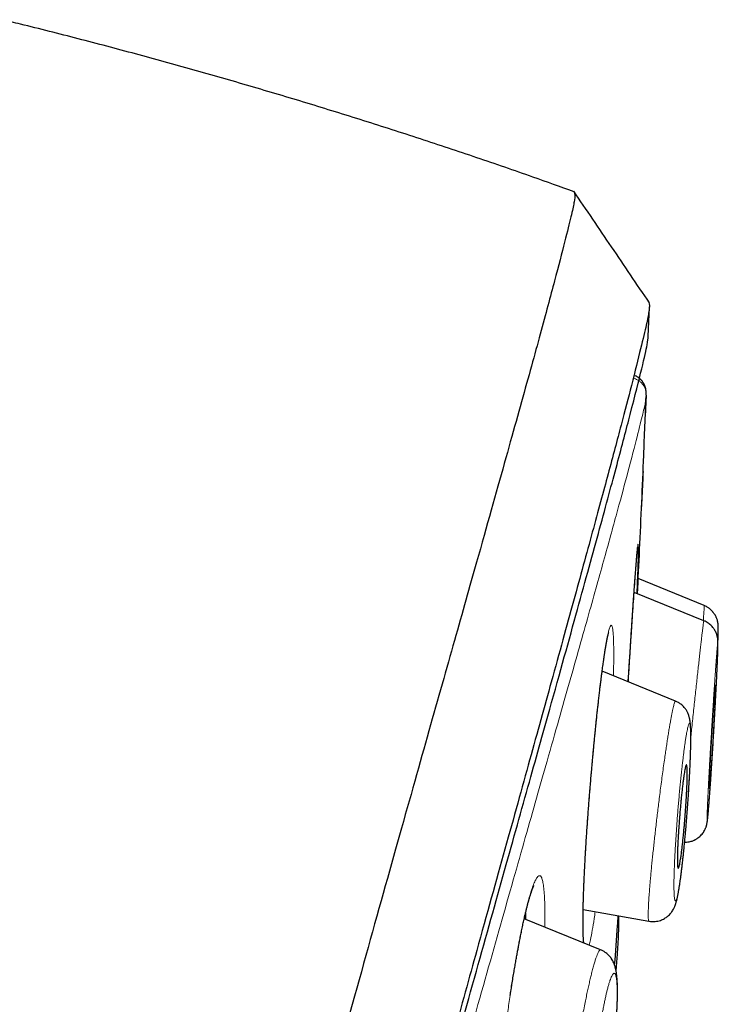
# Model space of a CAD drawing. Header units: millimetres. Extents: x 8 to 473, y 11 to 654.
# Tile 656 of 656: x 460 to 473, y 636 to 653. Entities that reach past the tile are written whole.
import ezdxf

# ---------------------------------------------------------------- set-up
doc = ezdxf.new("R2010")
doc.units = ezdxf.units.MM

msp = doc.modelspace()

# ---------------------------------------------------------------- linework, layer by layer
at = {"color": 7, "linetype": 'Continuous', "lineweight": 30}
for p, q in [((471.473, 647.727), (471.492, 648.252)), ((471.435, 646.686), (471.42, 646.31)), ((472.462, 642.961), (471.294, 643.437)), ((472.458, 642.691), (471.221, 643.194)), ((472.462, 642.96), (472.462, 642.96)), ((472.457, 642.69), (472.457, 642.69)), ((471.955, 641.268), (470.656, 641.797)), ((470.319, 637.577), (471.485, 637.368)), ((470.629, 636.861), (469.275, 637.412))]:
    msp.add_line(p, q, dxfattribs=at)
for points, knots in [([(470.158, 650.291), (469.915, 650.378), (469.342, 650.584), (468.434, 650.896), (467.435, 651.228), (466.433, 651.55), (465.427, 651.862), (464.418, 652.163), (463.406, 652.454), (462.39, 652.734), (461.372, 653.002), (460.583, 653.204), (460.133, 653.312), (460.024, 653.338)], [0, 0, 0, 0, 0.073093, 0.172536, 0.271986, 0.371441, 0.470903, 0.570371, 0.669844, 0.769321, 0.868802, 0.968285, 1, 1, 1, 1]), ([(470.161, 650.285), (470.165, 650.268), (470.175, 650.234), (470.165, 650.13), (470.121, 649.916), (470.019, 649.506), (469.85, 648.852), (469.606, 647.941), (469.285, 646.778), (468.881, 645.329), (468.435, 643.743), (467.967, 642.086), (467.504, 640.446), (466.969, 638.552), (466.36, 636.375), (465.686, 633.934), (464.922, 631.151), (464.077, 628.063), (463.164, 624.714), (462.242, 621.331), (461.317, 617.938), (460.087, 613.427), (458.544, 607.791), (456.692, 601.044), (454.838, 594.331), (452.986, 587.638), (451.161, 581.094), (449.367, 574.681), (447.606, 568.399), (446.088, 562.982), (444.812, 558.438), (443.781, 554.762), (442.754, 551.101), (442.091, 548.732), (441.758, 547.542)], [0, 0, 0, 0, 0.026643, 0.056461, 0.086551, 0.11684, 0.14723, 0.177651, 0.208116, 0.238721, 0.269551, 0.290293, 0.311234, 0.332423, 0.353891, 0.375326, 0.396544, 0.421695, 0.446548, 0.471138, 0.49552, 0.519728, 0.567844, 0.615722, 0.66337, 0.710804, 0.758299, 0.802852, 0.847609, 0.892545, 0.919139, 0.945881, 0.972812, 1, 1, 1, 1]), ([(471.493, 648.323), (471.27, 648.653), (470.824, 649.312), (470.377, 649.971), (470.154, 650.3)], [0, 0, 0, 0, 0.499988, 1, 1, 1, 1]), ([(471.484, 648.33), (471.488, 648.316), (471.497, 648.284), (471.488, 648.178), (471.446, 647.96), (471.347, 647.548), (471.196, 646.941), (470.998, 646.18), (470.769, 645.319), (470.49, 644.289), (470.158, 643.073), (469.787, 641.725), (469.38, 640.254), (468.943, 638.682), (468.486, 637.039), (468.024, 635.366), (467.573, 633.72), (467.092, 631.958), (466.53, 629.9), (465.886, 627.539), (465.16, 624.882), (464.418, 622.172), (463.666, 619.429), (462.906, 616.668), (461.888, 612.972), (460.604, 608.335), (459.056, 602.763), (457.502, 597.194), (455.944, 591.632), (454.383, 586.074), (452.899, 580.814), (451.495, 575.849), (450.172, 571.182), (448.851, 566.524), (447.696, 562.458), (446.708, 558.985), (445.888, 556.099), (445.075, 553.24), (444.271, 550.41), (443.753, 548.575), (443.493, 547.657)], [0, 0, 0, 0, 0.0263947, 0.0567135, 0.0870843, 0.1174919, 0.1479186, 0.1722719, 0.1966285, 0.2209895, 0.2453683, 0.2697732, 0.2901329, 0.310517, 0.330927, 0.3462517, 0.3615813, 0.3769064, 0.39222, 0.4126117, 0.4329787, 0.453321, 0.473641, 0.4939369, 0.5142124, 0.554725, 0.5952005, 0.6356391, 0.6760307, 0.7163943, 0.7567769, 0.7907369, 0.8247232, 0.8587319, 0.8927619, 0.9141655, 0.9355885, 0.9570317, 0.9784983, 1, 1, 1, 1]), ([(460.644, 608.303), (461.117, 610.014), (461.9, 612.845), (462.982, 616.775), (463.898, 620.097), (464.801, 623.376), (465.686, 626.583), (466.491, 629.505), (467.209, 632.104), (467.836, 634.365), (468.404, 636.404), (468.908, 638.197), (469.349, 639.773), (469.8, 641.382), (470.232, 642.939), (470.622, 644.358), (470.931, 645.5), (471.19, 646.485), (471.374, 647.222), (471.463, 647.604), (471.468, 647.689), (471.471, 647.727)], [0, 0, 0, 0, 0.07218, 0.119423, 0.16681, 0.214126, 0.261298, 0.30868, 0.348246, 0.387639, 0.427185, 0.466788, 0.506244, 0.54568, 0.604911, 0.663838, 0.722099, 0.780103, 0.857413, 0.935071, 1, 1, 1, 1]), ([(471.435, 646.689), (471.435, 646.692), (471.435, 646.697), (471.436, 646.704), (471.436, 646.711), (471.436, 646.718), (471.436, 646.724), (471.435, 646.73), (471.435, 646.736), (471.435, 646.741), (471.434, 646.746), (471.434, 646.751), (471.434, 646.756), (471.433, 646.76), (471.433, 646.763), (471.433, 646.766), (471.432, 646.768), (471.432, 646.77), (471.432, 646.772), (471.432, 646.775), (471.431, 646.779), (471.43, 646.785), (471.429, 646.794), (471.427, 646.804), (471.424, 646.812), (471.422, 646.82), (471.421, 646.827), (471.419, 646.834), (471.416, 646.841), (471.414, 646.848), (471.411, 646.855), (471.407, 646.864), (471.403, 646.873), (471.399, 646.883), (471.393, 646.893), (471.388, 646.903), (471.382, 646.913), (471.376, 646.921), (471.368, 646.933), (471.355, 646.949), (471.337, 646.968), (471.32, 646.983), (471.307, 646.993), (471.297, 647), (471.285, 647.008), (471.271, 647.017), (471.257, 647.024), (471.248, 647.028), (471.245, 647.029)], [0, 0, 0, 0, 0.042623, 0.08312, 0.12149, 0.157734, 0.191851, 0.223842, 0.253707, 0.284039, 0.31181, 0.337019, 0.359668, 0.379755, 0.397282, 0.409256, 0.419649, 0.428883, 0.438303, 0.448012, 0.458009, 0.48621, 0.516481, 0.548823, 0.583144, 0.602063, 0.620993, 0.639934, 0.658886, 0.67785, 0.696948, 0.717767, 0.735676, 0.754952, 0.775364, 0.794234, 0.810808, 0.825088, 0.837077, 0.863494, 0.892152, 0.923046, 0.933952, 0.945539, 0.958841, 0.973903, 0.990719, 1, 1, 1, 1]), ([(471.281, 643.17), (471.294, 643.431), (471.335, 644.248), (471.385, 645.412), (471.42, 646.316), (471.434, 646.664)], [0, 0, 0, 0, 0.224367, 0.701363, 1, 1, 1, 1]), ([(471.38, 645.334), (471.378, 645.284), (471.37, 645.078), (471.36, 644.872), (471.353, 644.716)], [0, 0, 0, 0, 0.243652, 1, 1, 1, 1]), ([(471.362, 644.911), (471.365, 644.977), (471.369, 645.053), (471.372, 645.128), (471.372, 645.136)], [0, 0, 0, 0, 0.88717, 1, 1, 1, 1]), ([(471.117, 641.609), (471.118, 641.638), (471.123, 641.7), (471.129, 641.794), (471.135, 641.896), (471.142, 642), (471.149, 642.103), (471.155, 642.196), (471.16, 642.279), (471.165, 642.352), (471.169, 642.416), (471.172, 642.472), (471.176, 642.522), (471.179, 642.571), (471.182, 642.621), (471.186, 642.675), (471.189, 642.733), (471.194, 642.794), (471.198, 642.861), (471.203, 642.933), (471.208, 643.011), (471.214, 643.091), (471.22, 643.172), (471.226, 643.264), (471.233, 643.362), (471.241, 643.464), (471.248, 643.558), (471.254, 643.639), (471.259, 643.707), (471.264, 643.765), (471.268, 643.817), (471.272, 643.862), (471.275, 643.898), (471.278, 643.926), (471.28, 643.948), (471.282, 643.965), (471.283, 643.979), (471.284, 643.99), (471.286, 643.998), (471.285, 643.998), (471.285, 643.998)], [0, 0, 0, 0, 0.023634, 0.051344, 0.077558, 0.109366, 0.138644, 0.165386, 0.189589, 0.211252, 0.230373, 0.246951, 0.262499, 0.27688, 0.292614, 0.30971, 0.328171, 0.348001, 0.369206, 0.394128, 0.420726, 0.44899, 0.478928, 0.509665, 0.553379, 0.597155, 0.640983, 0.684851, 0.719965, 0.755087, 0.790207, 0.824433, 0.856702, 0.882098, 0.906134, 0.928811, 0.950132, 0.970099, 0.98925, 1, 1, 1, 1]), ([(472.708, 642.326), (472.708, 642.328), (472.709, 642.349), (472.71, 642.384), (472.711, 642.432), (472.712, 642.471), (472.713, 642.503), (472.714, 642.53), (472.714, 642.552), (472.713, 642.578), (472.713, 642.6), (472.711, 642.617), (472.71, 642.627), (472.709, 642.639), (472.707, 642.651), (472.705, 642.663), (472.703, 642.675), (472.699, 642.691), (472.694, 642.71), (472.686, 642.731), (472.678, 642.751), (472.668, 642.771), (472.655, 642.796), (472.64, 642.818), (472.625, 642.838), (472.61, 642.857), (472.587, 642.88), (472.556, 642.908), (472.514, 642.937), (472.48, 642.952), (472.462, 642.96)], [0, 0, 0, 0, 0.004518, 0.089421, 0.169498, 0.244792, 0.315342, 0.380046, 0.441002, 0.504087, 0.571146, 0.597701, 0.624293, 0.646595, 0.660361, 0.672232, 0.683211, 0.693537, 0.717826, 0.737371, 0.752624, 0.770128, 0.792417, 0.819484, 0.834789, 0.852618, 0.878167, 0.91168, 0.9526, 1, 1, 1, 1]), ([(472.117, 638.768), (472.129, 638.768), (472.156, 638.769), (472.195, 638.775), (472.231, 638.784), (472.26, 638.793), (472.281, 638.802), (472.298, 638.81), (472.316, 638.82), (472.34, 638.834), (472.369, 638.856), (472.398, 638.882), (472.426, 638.911), (472.45, 638.943), (472.471, 638.978), (472.486, 639.01), (472.496, 639.037), (472.502, 639.054), (472.507, 639.07), (472.511, 639.089), (472.515, 639.11), (472.518, 639.128), (472.52, 639.143), (472.522, 639.158), (472.524, 639.172), (472.525, 639.186), (472.527, 639.207), (472.53, 639.235), (472.534, 639.273), (472.538, 639.318), (472.542, 639.373), (472.548, 639.438), (472.553, 639.511), (472.559, 639.591), (472.566, 639.679), (472.573, 639.775), (472.58, 639.878), (472.587, 639.987), (472.595, 640.103), (472.603, 640.225), (472.611, 640.352), (472.619, 640.482), (472.627, 640.613), (472.635, 640.747), (472.643, 640.881), (472.65, 641.014), (472.658, 641.147), (472.664, 641.266), (472.67, 641.372), (472.674, 641.465), (472.679, 641.555), (472.684, 641.651), (472.689, 641.749), (472.693, 641.847), (472.697, 641.936), (472.7, 642.016), (472.703, 642.086), (472.705, 642.142), (472.706, 642.186), (472.707, 642.22), (472.708, 642.249), (472.708, 642.27), (472.708, 642.286), (472.708, 642.297), (472.708, 642.307), (472.708, 642.316), (472.708, 642.326), (472.707, 642.344), (472.705, 642.363), (472.703, 642.38), (472.7, 642.395), (472.696, 642.414), (472.69, 642.437), (472.68, 642.465), (472.668, 642.494), (472.653, 642.522), (472.636, 642.548), (472.616, 642.575), (472.592, 642.601), (472.565, 642.627), (472.534, 642.65), (472.498, 642.673), (472.471, 642.685), (472.457, 642.691)], [0, 0, 0, 0, 0.00617, 0.013927, 0.020499, 0.025775, 0.029687, 0.032393, 0.035447, 0.040593, 0.046967, 0.054547, 0.060991, 0.067994, 0.075549, 0.083655, 0.087792, 0.091965, 0.096326, 0.10092, 0.110866, 0.120468, 0.1299, 0.139171, 0.148313, 0.157352, 0.166291, 0.182416, 0.198206, 0.213659, 0.233226, 0.252477, 0.272147, 0.292214, 0.312656, 0.333495, 0.354749, 0.376429, 0.398539, 0.421078, 0.443924, 0.466876, 0.489928, 0.513105, 0.53643, 0.559906, 0.583524, 0.607271, 0.625159, 0.643102, 0.661092, 0.678926, 0.702289, 0.725207, 0.747704, 0.769788, 0.791462, 0.812726, 0.828409, 0.843707, 0.858111, 0.871592, 0.878884, 0.885879, 0.892578, 0.898982, 0.905316, 0.912535, 0.920933, 0.924986, 0.928975, 0.932963, 0.937113, 0.942959, 0.948686, 0.954234, 0.959596, 0.965138, 0.971993, 0.978014, 0.984739, 0.992098, 1, 1, 1, 1]), ([(470.375, 638.813), (470.378, 638.859), (470.384, 638.949), (470.394, 639.084), (470.403, 639.216), (470.412, 639.343), (470.423, 639.474), (470.433, 639.61), (470.444, 639.747), (470.455, 639.876), (470.465, 639.992), (470.474, 640.096), (470.483, 640.189), (470.49, 640.274), (470.497, 640.352), (470.504, 640.422), (470.51, 640.485), (470.515, 640.541), (470.52, 640.59), (470.525, 640.644), (470.532, 640.708), (470.539, 640.785), (470.548, 640.868), (470.557, 640.957), (470.567, 641.052), (470.578, 641.147), (470.588, 641.241), (470.599, 641.333), (470.609, 641.426), (470.62, 641.516), (470.63, 641.6), (470.64, 641.676), (470.649, 641.745), (470.657, 641.807), (470.664, 641.863), (470.671, 641.913), (470.677, 641.952), (470.681, 641.981), (470.684, 642.001), (470.686, 642.019), (470.689, 642.035), (470.691, 642.052), (470.694, 642.071), (470.698, 642.094), (470.702, 642.12), (470.706, 642.149), (470.711, 642.181), (470.716, 642.213), (470.722, 642.248), (470.728, 642.281), (470.734, 642.312), (470.739, 642.339), (470.743, 642.361), (470.747, 642.381), (470.751, 642.401), (470.755, 642.42), (470.76, 642.439), (470.764, 642.456), (470.768, 642.47), (470.77, 642.48), (470.772, 642.484), (470.772, 642.485), (470.772, 642.485), (470.772, 642.485)], [0, 0, 0, 0, 0.0296603, 0.0581875, 0.0855884, 0.1118659, 0.1370203, 0.166881, 0.1949818, 0.2213189, 0.2458893, 0.2664021, 0.2854939, 0.3031646, 0.3194145, 0.3342443, 0.3474279, 0.3592436, 0.3696926, 0.3790353, 0.3941254, 0.4108084, 0.4290858, 0.4489605, 0.4704374, 0.4935144, 0.5145684, 0.5368043, 0.5602132, 0.5833547, 0.605282, 0.6259918, 0.6454802, 0.6633903, 0.6801206, 0.6956683, 0.7098053, 0.7175597, 0.7244043, 0.7303391, 0.7353783, 0.7411172, 0.7478863, 0.7561328, 0.7658557, 0.777054, 0.7897263, 0.8036292, 0.8169962, 0.8339243, 0.8491737, 0.8627462, 0.8746436, 0.8865314, 0.8990196, 0.9124948, 0.9269949, 0.9426031, 0.9591887, 0.9753032, 0.9905114, 0.999737, 1, 1, 1, 1]), ([(472.554, 639.717), (472.555, 639.718), (472.556, 639.721), (472.558, 639.735), (472.56, 639.758), (472.563, 639.79), (472.567, 639.83), (472.57, 639.87), (472.573, 639.907), (472.576, 639.936), (472.578, 639.968), (472.581, 640.012), (472.586, 640.074), (472.59, 640.134), (472.593, 640.178), (472.594, 640.202), (472.596, 640.227), (472.598, 640.252), (472.6, 640.278), (472.602, 640.312), (472.605, 640.356), (472.608, 640.413), (472.611, 640.463), (472.614, 640.503), (472.616, 640.531), (472.617, 640.561), (472.619, 640.591), (472.621, 640.622), (472.624, 640.671), (472.628, 640.735), (472.632, 640.809), (472.636, 640.869), (472.638, 640.917), (472.64, 640.947), (472.641, 640.965), (472.641, 640.973), (472.642, 640.981), (472.642, 640.988), (472.642, 640.995), (472.644, 641.019), (472.646, 641.06), (472.649, 641.115), (472.651, 641.166), (472.654, 641.213), (472.656, 641.256), (472.658, 641.306), (472.66, 641.36), (472.663, 641.415), (472.665, 641.461), (472.666, 641.499), (472.666, 641.527), (472.666, 641.546), (472.666, 641.557), (472.665, 641.56), (472.664, 641.555), (472.662, 641.541), (472.659, 641.518), (472.656, 641.486), (472.653, 641.446), (472.65, 641.406), (472.647, 641.369), (472.645, 641.34), (472.642, 641.308), (472.639, 641.263), (472.635, 641.202), (472.631, 641.142), (472.628, 641.098), (472.626, 641.074), (472.624, 641.05), (472.623, 641.024), (472.621, 640.998), (472.619, 640.965), (472.616, 640.92), (472.612, 640.863), (472.609, 640.812), (472.606, 640.768), (472.604, 640.734), (472.602, 640.698), (472.6, 640.66), (472.596, 640.604), (472.592, 640.534), (472.587, 640.454), (472.584, 640.4), (472.582, 640.367), (472.581, 640.35), (472.58, 640.335), (472.58, 640.321), (472.579, 640.308), (472.578, 640.296), (472.578, 640.285), (472.576, 640.258), (472.574, 640.216), (472.571, 640.161), (472.568, 640.11), (472.566, 640.063), (472.564, 640.02), (472.561, 639.97), (472.559, 639.916), (472.556, 639.86), (472.554, 639.814), (472.553, 639.777), (472.553, 639.749), (472.553, 639.729), (472.553, 639.718), (472.554, 639.718), (472.554, 639.717)], [0, 0, 0, 0, 0.015012, 0.030199, 0.045567, 0.061124, 0.076877, 0.092832, 0.10089, 0.109, 0.117164, 0.125383, 0.141811, 0.159116, 0.163796, 0.168537, 0.173339, 0.178201, 0.183124, 0.188108, 0.197463, 0.207896, 0.219408, 0.224226, 0.229211, 0.234363, 0.239681, 0.245166, 0.250817, 0.265663, 0.278749, 0.290074, 0.298227, 0.305138, 0.306743, 0.308262, 0.309696, 0.311045, 0.312309, 0.313487, 0.324945, 0.335994, 0.346637, 0.356873, 0.366702, 0.376126, 0.392812, 0.409194, 0.425277, 0.441067, 0.45657, 0.471791, 0.486737, 0.501415, 0.516381, 0.531537, 0.54689, 0.562447, 0.578216, 0.594201, 0.60228, 0.610415, 0.618608, 0.626859, 0.643204, 0.660487, 0.665171, 0.66992, 0.674734, 0.679612, 0.684556, 0.689564, 0.698828, 0.709209, 0.720706, 0.726515, 0.732573, 0.738878, 0.745432, 0.752235, 0.768473, 0.782627, 0.794695, 0.797854, 0.800831, 0.803627, 0.806242, 0.808676, 0.810928, 0.813, 0.81489, 0.826381, 0.837452, 0.848105, 0.858339, 0.868155, 0.877555, 0.894295, 0.910726, 0.926851, 0.942676, 0.958207, 0.97345, 0.98841, 1, 1, 1, 1]), ([(471.485, 637.369), (471.503, 637.366), (471.539, 637.361), (471.592, 637.363), (471.641, 637.37), (471.686, 637.383), (471.725, 637.398), (471.759, 637.416), (471.788, 637.434), (471.812, 637.452), (471.836, 637.473), (471.859, 637.497), (471.882, 637.524), (471.901, 637.551), (471.918, 637.579), (471.931, 637.606), (471.942, 637.629), (471.949, 637.648), (471.955, 637.664), (471.959, 637.677), (471.964, 637.693), (471.97, 637.712), (471.976, 637.735), (471.982, 637.761), (471.988, 637.789), (471.995, 637.818), (472, 637.848), (472.006, 637.878), (472.011, 637.906), (472.015, 637.932), (472.019, 637.954), (472.023, 637.976), (472.027, 638.004), (472.033, 638.042), (472.04, 638.089), (472.047, 638.144), (472.055, 638.206), (472.064, 638.275), (472.073, 638.352), (472.083, 638.434), (472.092, 638.519), (472.101, 638.608), (472.111, 638.702), (472.12, 638.801), (472.13, 638.904), (472.139, 639.007), (472.148, 639.111), (472.156, 639.215), (472.164, 639.319), (472.172, 639.423), (472.179, 639.526), (472.187, 639.639), (472.194, 639.761), (472.202, 639.891), (472.208, 640.002), (472.212, 640.095), (472.216, 640.17), (472.218, 640.238), (472.221, 640.299), (472.222, 640.357), (472.224, 640.412), (472.225, 640.463), (472.226, 640.505), (472.227, 640.543), (472.227, 640.584), (472.227, 640.63), (472.227, 640.678), (472.226, 640.726), (472.225, 640.775), (472.223, 640.816), (472.22, 640.849), (472.218, 640.875), (472.215, 640.901), (472.212, 640.927), (472.207, 640.95), (472.203, 640.97), (472.197, 640.992), (472.19, 641.017), (472.18, 641.043), (472.169, 641.067), (472.158, 641.088), (472.147, 641.107), (472.131, 641.13), (472.11, 641.157), (472.083, 641.186), (472.047, 641.216), (472.005, 641.245), (471.972, 641.26), (471.955, 641.268)], [0, 0, 0, 0, 0.0099006, 0.0194745, 0.0285703, 0.0370594, 0.0448411, 0.0518444, 0.0580397, 0.0637266, 0.0690345, 0.0762949, 0.0829549, 0.0903981, 0.0988557, 0.1070479, 0.1146542, 0.1214724, 0.1271074, 0.132158, 0.1381309, 0.1472453, 0.157942, 0.1689503, 0.1797837, 0.1904492, 0.2009534, 0.2109972, 0.2205394, 0.2284606, 0.2349339, 0.2414317, 0.2483068, 0.2602736, 0.273242, 0.2872231, 0.3022224, 0.3182446, 0.3352948, 0.3533776, 0.3700501, 0.3875154, 0.4057716, 0.424611, 0.4434154, 0.4621393, 0.48078, 0.4993451, 0.5178611, 0.536336, 0.5547718, 0.5731664, 0.5976169, 0.6219695, 0.6462073, 0.6624255, 0.6781298, 0.6927275, 0.7062194, 0.7186124, 0.7331885, 0.7458939, 0.7567282, 0.7659061, 0.7772589, 0.7914114, 0.8065188, 0.8221297, 0.8393446, 0.858546, 0.8695894, 0.8802174, 0.8909474, 0.9017041, 0.9107528, 0.9178102, 0.9233203, 0.9300244, 0.9378286, 0.9450508, 0.9483598, 0.9523969, 0.9575957, 0.963959, 0.9714614, 0.9800433, 0.9896044, 1, 1, 1, 1]), ([(472.004, 638.307), (472.006, 638.308), (472.009, 638.31), (472.015, 638.324), (472.022, 638.346), (472.029, 638.377), (472.036, 638.417), (472.044, 638.459), (472.05, 638.501), (472.056, 638.54), (472.061, 638.58), (472.066, 638.619), (472.071, 638.657), (472.076, 638.698), (472.08, 638.741), (472.085, 638.786), (472.09, 638.834), (472.096, 638.886), (472.101, 638.944), (472.107, 639.009), (472.114, 639.08), (472.12, 639.155), (472.127, 639.246), (472.135, 639.351), (472.143, 639.467), (472.148, 639.565), (472.152, 639.643), (472.155, 639.705), (472.158, 639.764), (472.16, 639.82), (472.162, 639.879), (472.163, 639.938), (472.163, 639.994), (472.163, 640.041), (472.161, 640.076), (472.159, 640.101), (472.157, 640.119), (472.154, 640.131), (472.151, 640.138), (472.148, 640.14), (472.143, 640.136), (472.138, 640.122), (472.131, 640.1), (472.125, 640.069), (472.117, 640.03), (472.111, 639.99), (472.105, 639.955), (472.101, 639.926), (472.097, 639.896), (472.092, 639.863), (472.088, 639.827), (472.083, 639.789), (472.078, 639.749), (472.073, 639.706), (472.068, 639.66), (472.063, 639.613), (472.057, 639.552), (472.05, 639.476), (472.041, 639.384), (472.035, 639.318), (472.032, 639.28), (472.031, 639.269), (472.03, 639.258), (472.03, 639.248), (472.029, 639.237), (472.028, 639.225), (472.027, 639.217), (472.026, 639.209), (472.026, 639.2), (472.024, 639.182), (472.022, 639.154), (472.019, 639.113), (472.015, 639.058), (472.012, 639.011), (472.01, 638.976), (472.008, 638.955), (472.007, 638.934), (472.006, 638.913), (472.004, 638.891), (472.002, 638.86), (472, 638.821), (471.998, 638.777), (471.996, 638.735), (471.994, 638.697), (471.993, 638.662), (471.992, 638.63), (471.991, 638.601), (471.99, 638.559), (471.989, 638.508), (471.988, 638.452), (471.989, 638.405), (471.99, 638.368), (471.993, 638.339), (471.996, 638.32), (472, 638.309), (472.002, 638.308), (472.003, 638.308)], [0, 0, 0, 0, 0.015468, 0.03098, 0.046544, 0.062166, 0.077853, 0.093612, 0.104164, 0.114752, 0.125379, 0.133869, 0.142515, 0.151319, 0.16028, 0.1694, 0.178678, 0.188117, 0.19926, 0.211102, 0.223644, 0.236885, 0.250827, 0.271694, 0.292577, 0.313475, 0.325936, 0.33843, 0.350957, 0.363517, 0.376112, 0.393275, 0.410002, 0.426296, 0.44216, 0.454546, 0.466662, 0.47851, 0.490092, 0.501412, 0.516802, 0.532261, 0.547796, 0.563413, 0.579118, 0.594918, 0.602858, 0.610824, 0.618818, 0.626839, 0.635293, 0.643915, 0.652704, 0.661662, 0.670789, 0.680086, 0.689553, 0.705377, 0.722537, 0.738746, 0.740631, 0.742529, 0.74444, 0.746364, 0.748302, 0.750252, 0.752216, 0.752759, 0.754417, 0.757087, 0.762223, 0.769158, 0.779061, 0.791221, 0.794779, 0.798493, 0.802361, 0.806384, 0.810562, 0.814894, 0.824124, 0.832955, 0.841388, 0.849422, 0.857058, 0.864295, 0.871134, 0.877575, 0.894863, 0.911688, 0.928053, 0.943962, 0.959417, 0.974423, 0.988984, 1, 1, 1, 1]), ([(470.331, 636.982), (470.331, 636.987), (470.329, 636.998), (470.327, 637.021), (470.325, 637.048), (470.323, 637.078), (470.321, 637.111), (470.32, 637.146), (470.319, 637.185), (470.318, 637.226), (470.317, 637.271), (470.317, 637.322), (470.317, 637.379), (470.317, 637.433), (470.318, 637.482), (470.318, 637.523), (470.319, 637.564), (470.32, 637.602), (470.32, 637.635), (470.321, 637.663), (470.322, 637.684), (470.322, 637.7), (470.322, 637.71), (470.323, 637.72), (470.323, 637.733), (470.324, 637.753), (470.324, 637.78), (470.325, 637.815), (470.327, 637.857), (470.329, 637.909), (470.331, 637.969), (470.334, 638.038), (470.337, 638.118), (470.341, 638.208), (470.346, 638.3), (470.351, 638.394), (470.356, 638.488), (470.362, 638.589), (470.368, 638.698), (470.373, 638.774), (470.375, 638.813)], [0, 0, 0, 0, 0.029442, 0.063756, 0.098007, 0.129969, 0.160779, 0.192535, 0.225282, 0.255574, 0.28774, 0.322011, 0.358393, 0.396893, 0.419432, 0.442642, 0.465726, 0.486001, 0.503247, 0.51746, 0.52864, 0.536043, 0.541035, 0.544375, 0.55052, 0.560199, 0.573148, 0.589506, 0.609277, 0.632459, 0.659569, 0.690219, 0.724411, 0.762145, 0.803424, 0.838348, 0.875463, 0.914774, 0.956284, 1, 1, 1, 1]), ([(469.026, 636.054), (469.031, 636.088), (469.043, 636.163), (469.061, 636.277), (469.08, 636.393), (469.098, 636.501), (469.116, 636.601), (469.132, 636.694), (469.147, 636.778), (469.161, 636.856), (469.176, 636.935), (469.192, 637.019), (469.21, 637.11), (469.229, 637.202), (469.248, 637.294), (469.268, 637.383), (469.286, 637.464), (469.303, 637.534), (469.318, 637.594), (469.332, 637.649), (469.344, 637.695), (469.354, 637.732), (469.363, 637.762), (469.371, 637.791), (469.379, 637.817), (469.387, 637.841), (469.394, 637.863), (469.401, 637.884), (469.408, 637.905), (469.415, 637.923), (469.421, 637.939), (469.426, 637.952), (469.429, 637.96), (469.432, 637.967), (469.435, 637.973), (469.437, 637.979), (469.44, 637.986), (469.444, 637.992), (469.446, 637.997), (469.448, 637.999), (469.448, 638), (469.448, 638)], [0, 0, 0, 0, 0.033255, 0.074655, 0.113977, 0.151204, 0.186322, 0.219317, 0.250177, 0.278892, 0.305454, 0.340402, 0.377084, 0.415491, 0.455618, 0.497416, 0.538839, 0.572477, 0.605065, 0.636612, 0.66657, 0.688104, 0.707825, 0.727122, 0.749226, 0.767139, 0.785963, 0.805235, 0.824952, 0.845112, 0.864228, 0.880686, 0.891553, 0.900854, 0.909659, 0.921257, 0.936639, 0.955282, 0.974062, 0.990291, 1, 1, 1, 1]), ([(469.297, 637.511), (469.298, 637.504), (469.299, 637.473), (469.3, 637.433), (469.3, 637.402)], [0, 0, 0, 0, 0.205053, 1, 1, 1, 1]), ([(470.877, 636.589), (470.895, 636.823), (470.918, 637.115), (470.937, 637.407), (470.941, 637.466)], [0, 0, 0, 0, 0.798863, 1, 1, 1, 1]), ([(470.903, 636.488), (470.904, 636.496), (470.908, 636.539), (470.914, 636.614), (470.922, 636.713), (470.929, 636.807), (470.935, 636.901), (470.941, 636.992), (470.945, 637.081), (470.948, 637.164), (470.951, 637.235), (470.952, 637.296), (470.953, 637.347), (470.953, 637.392), (470.953, 637.424), (470.953, 637.446), (470.952, 637.457), (470.952, 637.462), (470.952, 637.464)], [0, 0, 0, 0, 0.0224741, 0.1138547, 0.2034938, 0.2913471, 0.3769303, 0.4698085, 0.5595426, 0.6461466, 0.7296801, 0.7932043, 0.8548042, 0.9102779, 0.9572578, 0.9765958, 0.9944734, 1, 1, 1, 1]), ([(470.032, 632.999), (470.05, 632.996), (470.083, 632.991), (470.131, 632.992), (470.175, 632.997), (470.213, 633.006), (470.245, 633.016), (470.271, 633.026), (470.292, 633.036), (470.318, 633.049), (470.348, 633.068), (470.38, 633.093), (470.407, 633.118), (470.429, 633.142), (470.45, 633.166), (470.468, 633.192), (470.483, 633.216), (470.496, 633.237), (470.508, 633.259), (470.519, 633.282), (470.532, 633.309), (470.544, 633.338), (470.555, 633.368), (470.565, 633.396), (470.574, 633.422), (470.583, 633.448), (470.591, 633.475), (470.6, 633.506), (470.61, 633.541), (470.621, 633.581), (470.634, 633.632), (470.649, 633.695), (470.665, 633.769), (470.681, 633.842), (470.695, 633.915), (470.709, 633.987), (470.722, 634.06), (470.736, 634.142), (470.752, 634.235), (470.768, 634.339), (470.783, 634.441), (470.797, 634.538), (470.81, 634.63), (470.822, 634.726), (470.834, 634.825), (470.846, 634.926), (470.858, 635.031), (470.868, 635.136), (470.878, 635.238), (470.887, 635.335), (470.894, 635.426), (470.901, 635.512), (470.907, 635.599), (470.912, 635.688), (470.917, 635.775), (470.921, 635.853), (470.924, 635.925), (470.926, 635.995), (470.927, 636.055), (470.927, 636.107), (470.927, 636.151), (470.926, 636.192), (470.926, 636.23), (470.925, 636.264), (470.923, 636.294), (470.922, 636.322), (470.92, 636.351), (470.917, 636.381), (470.914, 636.411), (470.911, 636.438), (470.908, 636.461), (470.904, 636.481), (470.901, 636.499), (470.897, 636.518), (470.892, 636.539), (470.885, 636.565), (470.875, 636.596), (470.862, 636.63), (470.845, 636.665), (470.829, 636.692), (470.816, 636.711), (470.807, 636.724), (470.794, 636.739), (470.777, 636.759), (470.752, 636.784), (470.719, 636.811), (470.678, 636.838), (470.646, 636.853), (470.629, 636.861)], [0, 0, 0, 0, 0.0101047, 0.0195099, 0.0280771, 0.035696, 0.0422856, 0.0477929, 0.0521885, 0.0558771, 0.0655208, 0.0747128, 0.0828726, 0.0901862, 0.0984061, 0.1078037, 0.1158699, 0.1233322, 0.1312844, 0.1401495, 0.1503315, 0.161735, 0.1727857, 0.1829603, 0.192078, 0.2001877, 0.2090566, 0.218516, 0.2294135, 0.2416861, 0.2540145, 0.2732396, 0.2914778, 0.3087589, 0.3251037, 0.3405275, 0.3557407, 0.3716112, 0.3909583, 0.411198, 0.4323249, 0.44875, 0.4656686, 0.4830799, 0.5009975, 0.5194401, 0.5384174, 0.5578545, 0.5768019, 0.594978, 0.6123758, 0.6289889, 0.6448127, 0.6646771, 0.6831315, 0.7001783, 0.7160244, 0.7322714, 0.7492754, 0.7611361, 0.7731182, 0.7845587, 0.7954166, 0.8067326, 0.8149189, 0.8237301, 0.833197, 0.843338, 0.854167, 0.8644573, 0.8729206, 0.879831, 0.8860805, 0.892585, 0.8996195, 0.9079523, 0.9175672, 0.9285354, 0.9387565, 0.9481402, 0.9514088, 0.9545441, 0.9583286, 0.9636829, 0.9705986, 0.9790272, 0.9888758, 1, 1, 1, 1])]:
    msp.add_open_spline(points, degree=3, knots=knots, dxfattribs=at)
at = {"color": 8, "linetype": 'Continuous', "lineweight": 0}
for points, knots in [([(471.435, 646.686), (471.435, 646.702), (471.435, 646.734), (471.425, 646.781), (471.407, 646.828), (471.381, 646.872), (471.348, 646.91), (471.31, 646.943), (471.268, 646.968), (471.239, 646.979), (471.224, 646.984)], [0, 0, 0, 0, 0.1191436, 0.2431811, 0.3707079, 0.5000502, 0.6293856, 0.7568921, 0.8808977, 1, 1, 1, 1]), ([(471.435, 646.686), (471.433, 646.654), (471.43, 646.588), (471.383, 646.381), (471.284, 645.987), (471.133, 645.404), (470.936, 644.671), (470.705, 643.831), (470.424, 642.828), (470.088, 641.641), (469.714, 640.321), (469.303, 638.881), (468.865, 637.339), (468.368, 635.587), (467.81, 633.594), (467.195, 631.36), (466.536, 628.946), (465.845, 626.406), (465.133, 623.783), (464.406, 621.106), (463.672, 618.399), (462.933, 615.676), (461.939, 612.014), (460.683, 607.402), (459.159, 601.844), (457.625, 596.285), (456.085, 590.731), (454.541, 585.217), (452.992, 579.739), (451.446, 574.297), (449.896, 568.861), (448.554, 564.157), (447.424, 560.191), (446.505, 556.961), (445.603, 553.77), (444.715, 550.614), (444.155, 548.585), (443.874, 547.566)], [0, 0, 0, 0, 0.030875, 0.061712, 0.092529, 0.123402, 0.148227, 0.17321, 0.198303, 0.223286, 0.248239, 0.269168, 0.290108, 0.310917, 0.33167, 0.352646, 0.373652, 0.39457, 0.415527, 0.436491, 0.457375, 0.478202, 0.499018, 0.541033, 0.583124, 0.625219, 0.667272, 0.709317, 0.75061, 0.791934, 0.833292, 0.874698, 0.899774, 0.92478, 0.949757, 0.974781, 1, 1, 1, 1]), ([(471.119, 641.609), (471.12, 641.63), (471.127, 641.747), (471.141, 641.955), (471.158, 642.228), (471.175, 642.492), (471.192, 642.742), (471.207, 642.978), (471.222, 643.195), (471.236, 643.391), (471.248, 643.564), (471.26, 643.714), (471.27, 643.839), (471.278, 643.936), (471.285, 644.006), (471.291, 644.046), (471.294, 644.054), (471.296, 644.032), (471.297, 643.98), (471.296, 643.899), (471.293, 643.791), (471.288, 643.658), (471.282, 643.499), (471.276, 643.339), (471.271, 643.222), (471.269, 643.175)], [0, 0, 0, 0, 0.010328, 0.055965, 0.101588, 0.147201, 0.192819, 0.238478, 0.284164, 0.329856, 0.375572, 0.421304, 0.467029, 0.512726, 0.558393, 0.604055, 0.64969, 0.695298, 0.74093, 0.786592, 0.832261, 0.877904, 0.923487, 0.968998, 1, 1, 1, 1]), ([(472.447, 642.695), (472.449, 642.719), (472.453, 642.768), (472.457, 642.829), (472.461, 642.88), (472.463, 642.92), (472.463, 642.936), (472.463, 642.944)], [0, 0, 0, 0, 0.194608, 0.395289, 0.596312, 0.797812, 1, 1, 1, 1]), ([(472.463, 642.944), (472.463, 642.949), (472.463, 642.958), (472.463, 642.959), (472.462, 642.96)], [0, 0, 0, 0, 0.5322808, 1, 1, 1, 1]), ([(470.374, 638.801), (470.383, 638.925), (470.399, 639.174), (470.429, 639.561), (470.461, 639.949), (470.495, 640.335), (470.531, 640.71), (470.565, 641.038), (470.596, 641.318), (470.624, 641.554), (470.651, 641.771), (470.677, 641.967), (470.703, 642.142), (470.727, 642.292), (470.75, 642.415), (470.771, 642.511), (470.791, 642.576), (470.808, 642.61), (470.823, 642.613), (470.835, 642.586), (470.845, 642.53), (470.853, 642.446), (470.858, 642.335), (470.861, 642.196), (470.861, 642.031), (470.859, 641.87), (470.856, 641.758), (470.855, 641.716)], [0, 0, 0, 0, 0.050167, 0.100351, 0.15056, 0.200751, 0.250883, 0.300957, 0.338506, 0.37606, 0.413642, 0.451255, 0.488888, 0.526532, 0.564189, 0.601888, 0.639565, 0.677183, 0.714796, 0.75242, 0.790051, 0.827673, 0.865271, 0.902847, 0.940381, 0.97789, 1, 1, 1, 1]), ([(472.227, 640.636), (472.231, 640.679), (472.241, 640.772), (472.257, 640.916), (472.273, 641.066), (472.288, 641.215), (472.304, 641.361), (472.319, 641.503), (472.334, 641.641), (472.349, 641.774), (472.363, 641.9), (472.376, 642.02), (472.388, 642.132), (472.4, 642.235), (472.411, 642.328), (472.42, 642.412), (472.429, 642.486), (472.437, 642.549), (472.443, 642.598), (472.448, 642.635), (472.452, 642.662), (472.455, 642.68), (472.457, 642.69), (472.457, 642.69), (472.457, 642.69)], [0, 0, 0, 0, 0.040812, 0.088898, 0.137021, 0.185187, 0.23339, 0.281614, 0.329842, 0.37806, 0.42626, 0.474447, 0.522647, 0.570905, 0.619184, 0.667421, 0.715637, 0.763847, 0.812065, 0.852266, 0.892494, 0.932768, 0.973113, 1, 1, 1, 1]), ([(472.707, 642.292), (472.707, 642.295), (472.706, 642.3), (472.705, 642.299), (472.703, 642.291), (472.701, 642.276), (472.699, 642.254), (472.696, 642.224), (472.692, 642.183), (472.688, 642.132), (472.683, 642.072), (472.678, 642.004), (472.672, 641.928), (472.666, 641.845), (472.66, 641.755), (472.653, 641.658), (472.646, 641.555), (472.639, 641.447), (472.631, 641.335), (472.624, 641.22), (472.616, 641.103), (472.609, 640.983), (472.601, 640.861), (472.594, 640.739), (472.586, 640.617), (472.579, 640.496), (472.572, 640.375), (472.565, 640.255), (472.558, 640.139), (472.552, 640.026), (472.546, 639.918), (472.541, 639.814), (472.536, 639.716), (472.531, 639.624), (472.527, 639.538), (472.524, 639.46), (472.521, 639.389), (472.518, 639.327), (472.516, 639.273), (472.515, 639.227), (472.515, 639.191), (472.515, 639.164), (472.515, 639.148), (472.516, 639.141), (472.518, 639.141), (472.52, 639.149), (472.522, 639.164), (472.525, 639.186), (472.528, 639.217), (472.532, 639.257), (472.537, 639.309), (472.542, 639.369), (472.548, 639.437), (472.554, 639.513), (472.56, 639.597), (472.567, 639.687), (472.574, 639.784), (472.581, 639.887), (472.588, 639.994), (472.595, 640.106), (472.603, 640.221), (472.61, 640.339), (472.618, 640.459), (472.625, 640.581), (472.632, 640.703), (472.64, 640.825), (472.646, 640.946), (472.653, 641.066), (472.66, 641.185), (472.666, 641.302), (472.672, 641.414), (472.678, 641.522), (472.683, 641.626), (472.687, 641.724), (472.692, 641.817), (472.696, 641.902), (472.699, 641.981), (472.702, 642.052), (472.704, 642.111), (472.706, 642.16), (472.707, 642.2), (472.708, 642.233), (472.708, 642.26), (472.708, 642.28), (472.707, 642.288), (472.707, 642.292)], [0, 0, 0, 0, 0.010445, 0.020809, 0.031144, 0.041502, 0.051936, 0.062496, 0.07501, 0.087531, 0.100102, 0.112582, 0.125014, 0.137473, 0.149871, 0.162288, 0.174801, 0.187488, 0.20005, 0.212513, 0.224948, 0.237424, 0.250013, 0.262463, 0.274864, 0.287292, 0.299822, 0.31253, 0.325176, 0.337682, 0.35012, 0.362565, 0.375089, 0.387548, 0.400038, 0.412593, 0.425082, 0.43756, 0.450075, 0.462579, 0.475168, 0.487704, 0.500172, 0.510567, 0.520914, 0.53126, 0.541655, 0.552148, 0.562785, 0.575218, 0.587713, 0.600332, 0.612846, 0.625247, 0.637632, 0.650133, 0.662667, 0.675104, 0.687615, 0.700113, 0.712619, 0.725189, 0.737668, 0.750068, 0.762622, 0.77507, 0.787484, 0.79994, 0.812508, 0.825162, 0.837668, 0.850097, 0.86252, 0.875009, 0.887577, 0.900032, 0.912453, 0.924919, 0.937509, 0.947903, 0.958293, 0.968727, 0.979201, 0.989609, 1, 1, 1, 1]), ([(471.485, 637.37), (471.484, 637.37), (471.481, 637.37), (471.478, 637.381), (471.474, 637.401), (471.472, 637.429), (471.471, 637.465), (471.472, 637.509), (471.473, 637.561), (471.475, 637.62), (471.478, 637.686), (471.483, 637.759), (471.488, 637.838), (471.495, 637.924), (471.502, 638.016), (471.511, 638.114), (471.52, 638.217), (471.53, 638.325), (471.541, 638.436), (471.553, 638.551), (471.566, 638.669), (471.579, 638.789), (471.592, 638.911), (471.606, 639.035), (471.621, 639.16), (471.636, 639.286), (471.651, 639.412), (471.668, 639.546), (471.686, 639.688), (471.706, 639.836), (471.725, 639.98), (471.744, 640.122), (471.763, 640.251), (471.779, 640.368), (471.795, 640.473), (471.81, 640.573), (471.825, 640.668), (471.84, 640.758), (471.854, 640.841), (471.867, 640.917), (471.88, 640.986), (471.891, 641.048), (471.903, 641.103), (471.913, 641.151), (471.923, 641.191), (471.932, 641.223), (471.94, 641.247), (471.947, 641.262), (471.952, 641.269), (471.954, 641.267), (471.955, 641.267)], [0, 0, 0, 0, 0.0137498, 0.0348295, 0.0558834, 0.0768541, 0.0977606, 0.1186186, 0.1394415, 0.1602408, 0.1810272, 0.2018115, 0.2226051, 0.243421, 0.2642747, 0.285184, 0.3060794, 0.3269185, 0.347712, 0.3684678, 0.3891914, 0.4098872, 0.4305592, 0.4512116, 0.4718501, 0.4924827, 0.5131202, 0.5337775, 0.5585924, 0.5834308, 0.6082875, 0.6331537, 0.6580191, 0.6787351, 0.6994419, 0.7201402, 0.7408351, 0.7615371, 0.7822632, 0.8029903, 0.8237015, 0.8444039, 0.865103, 0.8858034, 0.90651, 0.9272284, 0.9479668, 0.9687361, 0.9895514, 1, 1, 1, 1]), ([(472.21, 640.857), (472.208, 640.861), (472.205, 640.868), (472.2, 640.869), (472.194, 640.864), (472.188, 640.851), (472.181, 640.832), (472.174, 640.804), (472.165, 640.767), (472.155, 640.719), (472.145, 640.662), (472.135, 640.597), (472.124, 640.528), (472.115, 640.457), (472.105, 640.385), (472.095, 640.308), (472.086, 640.227), (472.076, 640.142), (472.065, 640.047), (472.054, 639.943), (472.043, 639.829), (472.031, 639.712), (472.02, 639.592), (472.01, 639.472), (471.999, 639.35), (471.99, 639.228), (471.98, 639.107), (471.972, 638.987), (471.964, 638.869), (471.956, 638.753), (471.95, 638.64), (471.944, 638.531), (471.939, 638.426), (471.935, 638.326), (471.931, 638.232), (471.929, 638.146), (471.928, 638.066), (471.928, 637.994), (471.928, 637.93), (471.93, 637.874), (471.932, 637.826), (471.936, 637.787), (471.94, 637.758), (471.945, 637.739), (471.95, 637.729), (471.956, 637.727), (471.962, 637.733), (471.969, 637.745), (471.976, 637.764), (471.984, 637.791), (471.993, 637.828), (472.003, 637.877), (472.014, 637.934), (472.025, 637.999), (472.035, 638.069), (472.046, 638.141), (472.055, 638.213), (472.065, 638.29), (472.075, 638.372), (472.085, 638.457), (472.095, 638.552), (472.106, 638.656), (472.117, 638.77), (472.128, 638.887), (472.139, 639.006), (472.149, 639.126), (472.159, 639.248), (472.168, 639.369), (472.176, 639.491), (472.185, 639.611), (472.192, 639.73), (472.199, 639.845), (472.205, 639.958), (472.21, 640.067), (472.215, 640.171), (472.219, 640.27), (472.222, 640.363), (472.224, 640.45), (472.225, 640.529), (472.226, 640.601), (472.225, 640.665), (472.224, 640.722), (472.222, 640.77), (472.219, 640.809), (472.215, 640.839), (472.211, 640.851), (472.21, 640.857)], [0, 0, 0, 0, 0.010501, 0.020969, 0.031416, 0.041849, 0.052275, 0.062695, 0.075191, 0.08768, 0.100157, 0.112623, 0.125075, 0.135446, 0.145822, 0.156211, 0.166615, 0.177035, 0.187468, 0.199998, 0.21253, 0.225054, 0.237558, 0.250035, 0.262489, 0.274946, 0.287412, 0.299893, 0.31239, 0.324901, 0.337425, 0.34996, 0.362505, 0.375065, 0.387619, 0.40014, 0.412641, 0.42513, 0.437613, 0.450097, 0.462586, 0.475085, 0.487602, 0.500148, 0.51061, 0.521046, 0.531467, 0.541879, 0.55229, 0.562703, 0.575202, 0.58771, 0.600228, 0.612761, 0.625313, 0.635773, 0.646208, 0.656627, 0.66704, 0.677452, 0.687863, 0.700357, 0.712847, 0.72533, 0.7378, 0.750253, 0.762696, 0.775152, 0.787627, 0.800118, 0.812621, 0.82513, 0.837635, 0.850129, 0.862605, 0.87506, 0.8875, 0.899941, 0.912392, 0.924854, 0.93733, 0.949821, 0.962328, 0.974856, 0.987409, 1, 1, 1, 1]), ([(470.326, 636.984), (470.325, 636.992), (470.32, 637.036), (470.316, 637.158), (470.314, 637.35), (470.317, 637.584), (470.325, 637.849), (470.337, 638.143), (470.353, 638.46), (470.367, 638.687), (470.374, 638.801)], [0, 0, 0, 0, 0.03188, 0.17023, 0.30841, 0.446459, 0.584586, 0.722863, 0.861314, 1, 1, 1, 1]), ([(468.766, 633.615), (468.77, 633.695), (468.779, 633.856), (468.798, 634.118), (468.822, 634.391), (468.849, 634.673), (468.88, 634.963), (468.915, 635.255), (468.953, 635.549), (468.993, 635.84), (469.036, 636.126), (469.08, 636.404), (469.125, 636.671), (469.171, 636.924), (469.218, 637.161), (469.263, 637.379), (469.308, 637.575), (469.352, 637.746), (469.394, 637.89), (469.433, 638.005), (469.47, 638.092), (469.503, 638.149), (469.534, 638.177), (469.561, 638.175), (469.585, 638.142), (469.604, 638.078), (469.619, 637.984), (469.631, 637.862), (469.638, 637.713), (469.641, 637.539), (469.64, 637.389), (469.638, 637.29), (469.637, 637.265)], [0, 0, 0, 0, 0.034055, 0.06816, 0.102302, 0.136454, 0.170582, 0.204659, 0.238677, 0.272658, 0.306655, 0.340693, 0.374768, 0.408867, 0.442972, 0.47708, 0.51121, 0.545414, 0.579644, 0.61382, 0.647965, 0.68208, 0.716153, 0.750174, 0.784146, 0.818095, 0.852046, 0.886015, 0.920019, 0.954054, 0.988104, 1, 1, 1, 1]), ([(470.532, 637.539), (470.526, 637.497), (470.509, 637.372), (470.481, 637.203), (470.451, 637.042), (470.434, 636.974), (470.426, 636.944)], [0, 0, 0, 0, 0.155144, 0.457418, 0.760067, 1, 1, 1, 1]), ([(470.033, 632.999), (470.029, 633), (470.023, 633.002), (470.014, 633.018), (470.007, 633.045), (470.001, 633.085), (469.997, 633.135), (469.995, 633.197), (469.995, 633.268), (469.998, 633.35), (470.002, 633.442), (470.009, 633.542), (470.017, 633.652), (470.029, 633.779), (470.043, 633.926), (470.062, 634.092), (470.083, 634.265), (470.105, 634.432), (470.127, 634.591), (470.148, 634.74), (470.171, 634.889), (470.194, 635.04), (470.219, 635.19), (470.244, 635.339), (470.27, 635.485), (470.296, 635.629), (470.322, 635.768), (470.347, 635.895), (470.37, 636.009), (470.392, 636.112), (470.413, 636.21), (470.434, 636.302), (470.455, 636.389), (470.476, 636.473), (470.497, 636.555), (470.519, 636.632), (470.54, 636.698), (470.559, 636.754), (470.576, 636.796), (470.591, 636.826), (470.604, 636.847), (470.616, 636.859), (470.624, 636.863), (470.628, 636.86), (470.629, 636.86)], [0, 0, 0, 0, 0.020161, 0.041119, 0.066178, 0.091132, 0.116008, 0.140833, 0.165629, 0.190419, 0.215225, 0.240072, 0.264992, 0.290011, 0.321218, 0.352308, 0.383311, 0.414248, 0.438967, 0.46367, 0.488374, 0.513105, 0.53789, 0.562703, 0.587528, 0.612362, 0.637199, 0.662029, 0.682712, 0.703385, 0.72405, 0.744712, 0.765384, 0.78608, 0.810891, 0.835672, 0.860439, 0.885203, 0.909974, 0.930632, 0.951312, 0.972026, 0.992789, 1, 1, 1, 1]), ([(470.888, 636.429), (470.885, 636.434), (470.88, 636.442), (470.871, 636.447), (470.861, 636.445), (470.85, 636.435), (470.838, 636.419), (470.825, 636.395), (470.81, 636.361), (470.794, 636.317), (470.777, 636.264), (470.759, 636.202), (470.742, 636.137), (470.726, 636.069), (470.71, 636), (470.695, 635.926), (470.679, 635.848), (470.663, 635.765), (470.646, 635.672), (470.628, 635.57), (470.61, 635.458), (470.592, 635.343), (470.574, 635.225), (470.557, 635.105), (470.541, 634.985), (470.526, 634.864), (470.512, 634.744), (470.499, 634.623), (470.487, 634.504), (470.477, 634.387), (470.467, 634.275), (470.459, 634.166), (470.453, 634.062), (470.447, 633.962), (470.444, 633.868), (470.441, 633.78), (470.441, 633.7), (470.442, 633.627), (470.444, 633.561), (470.448, 633.502), (470.454, 633.452), (470.461, 633.412), (470.469, 633.38), (470.478, 633.358), (470.488, 633.346), (470.498, 633.34), (470.509, 633.342), (470.52, 633.351), (470.533, 633.366), (470.546, 633.388), (470.559, 633.417), (470.573, 633.452), (470.588, 633.493), (470.603, 633.541), (470.618, 633.594), (470.634, 633.653), (470.65, 633.717), (470.665, 633.786), (470.681, 633.86), (470.697, 633.938), (470.713, 634.021), (470.729, 634.114), (470.747, 634.217), (470.765, 634.329), (470.782, 634.444), (470.799, 634.562), (470.815, 634.681), (470.83, 634.802), (470.844, 634.923), (470.857, 635.044), (470.869, 635.164), (470.88, 635.283), (470.89, 635.399), (470.899, 635.512), (470.906, 635.621), (470.912, 635.725), (470.917, 635.825), (470.92, 635.919), (470.922, 636.006), (470.923, 636.087), (470.922, 636.161), (470.92, 636.227), (470.916, 636.285), (470.911, 636.335), (470.905, 636.376), (470.897, 636.408), (470.891, 636.422), (470.888, 636.429)], [0, 0, 0, 0, 0.010489, 0.020879, 0.031224, 0.041576, 0.051988, 0.062511, 0.075027, 0.087538, 0.100122, 0.112615, 0.125015, 0.135421, 0.145766, 0.156097, 0.166461, 0.176906, 0.187478, 0.200004, 0.212443, 0.22487, 0.237362, 0.249995, 0.262393, 0.274756, 0.287166, 0.299707, 0.312463, 0.32505, 0.33752, 0.349947, 0.362405, 0.374968, 0.387482, 0.399908, 0.41232, 0.424792, 0.437398, 0.450054, 0.462568, 0.475008, 0.487441, 0.499936, 0.510393, 0.520785, 0.531157, 0.541553, 0.552019, 0.562598, 0.572975, 0.583365, 0.593816, 0.604276, 0.614682, 0.625081, 0.635545, 0.645918, 0.656249, 0.666587, 0.676983, 0.687485, 0.700166, 0.712681, 0.725104, 0.737511, 0.749976, 0.762526, 0.774972, 0.787388, 0.799849, 0.812427, 0.82503, 0.837515, 0.849949, 0.862403, 0.874943, 0.88744, 0.89986, 0.91228, 0.924779, 0.937434, 0.949926, 0.962413, 0.975008, 0.987548, 1, 1, 1, 1])]:
    msp.add_open_spline(points, degree=3, knots=knots, dxfattribs=at)

doc.saveas('drawing.dxf')
